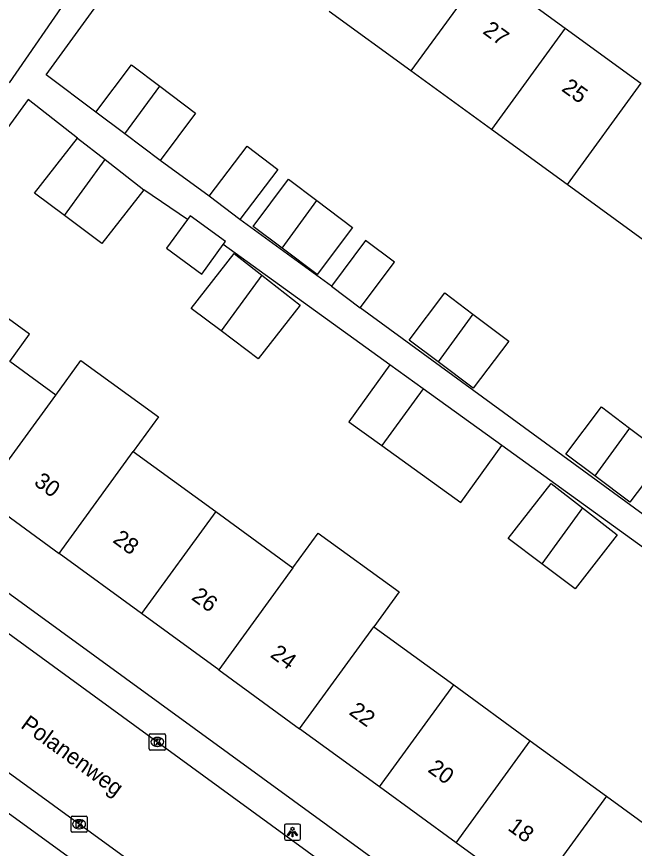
# Model space of a CAD drawing. Extents: x 159675 to 160530, y 382179 to 382901.
# Drawn here: x 160139.9 to 160178.1, y 382538.5 to 382590 of the extents above; entities that cross this region are included whole.
import ezdxf

# ---------------------------------------------------------------- set-up
doc = ezdxf.new("R2010")
doc.units = 0
for name, color, linetype in [('IMGEO_Kolk', 7, 'Continuous'), ('IMGEO_Lichtpunt', 7, 'Continuous'), ('IMGEO_Openbare_ruimte_label', 7, 'Continuous'), ('IMGEO_Pand', 7, 'Continuous'), ('IMGEO_Pand_nummerreeks', 7, 'Continuous'), ('IMGEO_Rijbaan_lokaal_open', 7, 'Continuous'), ('IMGEO_Voetpad_open', 7, 'Continuous')]:
    doc.layers.add(name, color=color, linetype=linetype)

msp = doc.modelspace()

# ---------------------------------------------------------------- linework, layer by layer
at = {"layer": 'IMGEO_Kolk'}
for p, q in [((160148.076, 382544.685), (160148.076, 382545.537)), ((160148.151, 382545.611), (160149.003, 382545.611)), ((160148.564, 382545.391), (160148.589, 382545.391)), ((160149.077, 382545.537), (160149.077, 382544.685)), ((160148.587, 382544.831), (160148.562, 382544.831)), ((160149.003, 382544.611), (160148.151, 382544.611)), ((160143.229, 382539.592), (160143.229, 382540.444)), ((160143.304, 382540.518), (160144.156, 382540.518)), ((160143.717, 382540.298), (160143.742, 382540.298)), ((160144.23, 382540.444), (160144.23, 382539.592)), ((160143.74, 382539.738), (160143.715, 382539.738)), ((160144.156, 382539.518), (160143.304, 382539.518))]:
    msp.add_line(p, q, dxfattribs=at)
for points in [[(160148.076, 382544.685), (160148.076, 382545.537)], [(160148.151, 382545.611), (160149.003, 382545.611)], [(160148.397, 382545.311), (160148.52, 382545.311), (160148.52, 382545.16), (160148.65, 382545.311), (160148.814, 382545.311), (160148.668, 382545.16), (160148.821, 382544.911), (160148.669, 382544.911), (160148.584, 382545.075), (160148.52, 382545.008), (160148.52, 382544.911), (160148.397, 382544.911), (160148.397, 382545.311)], [(160149.077, 382545.537), (160149.077, 382544.685)], [(160149.003, 382544.611), (160148.151, 382544.611)], [(160143.229, 382539.592), (160143.229, 382540.444)], [(160143.304, 382540.518), (160144.156, 382540.518)], [(160143.55, 382540.218), (160143.673, 382540.218), (160143.673, 382540.067), (160143.803, 382540.218), (160143.967, 382540.218), (160143.821, 382540.067), (160143.974, 382539.818), (160143.822, 382539.818), (160143.737, 382539.982), (160143.673, 382539.915), (160143.673, 382539.818), (160143.55, 382539.818), (160143.55, 382540.218)], [(160144.23, 382540.444), (160144.23, 382539.592)], [(160144.156, 382539.518), (160143.304, 382539.518)]]:
    msp.add_lwpolyline(points, dxfattribs=at)
for centre, start, end in [((160148.153, 382545.535), 91.552, 178.448), ((160148.153, 382545.535), 91.552, 178.448), ((160149.001, 382545.535), 1.552, 88.448), ((160149.001, 382545.535), 1.552, 88.448), ((160148.153, 382544.687), 181.552, 268.448), ((160148.153, 382544.687), 181.552, 268.448), ((160149.001, 382544.687), 271.552, 358.448), ((160149.001, 382544.687), 271.552, 358.448), ((160143.306, 382540.442), 91.552, 178.448), ((160143.306, 382540.442), 91.552, 178.448), ((160144.154, 382540.442), 1.552, 88.448), ((160144.154, 382540.442), 1.552, 88.448), ((160143.306, 382539.594), 181.552, 268.448), ((160143.306, 382539.594), 181.552, 268.448), ((160144.154, 382539.594), 271.552, 358.448), ((160144.154, 382539.594), 271.552, 358.448)]:
    msp.add_arc(centre, 0.0765, start, end, dxfattribs=at)
for centre, major_axis, ratio, start_param, end_param in [((160148.563, 382545.111), (-0.387, 0.002), 0.722429, 4.712389, 7.853982), ((160148.588, 382545.111), (-0.39, 0.002), 0.717154, 1.570796, 4.712389), ((160143.716, 382540.018), (-0.387, 0.002), 0.722429, 4.712389, 7.853982), ((160143.741, 382540.018), (-0.39, 0.002), 0.717154, 1.570796, 4.712389)]:
    msp.add_ellipse(centre, major_axis=major_axis, ratio=ratio, start_param=start_param, end_param=end_param, dxfattribs=at)
at = {"layer": 'IMGEO_Lichtpunt'}
for p, q in [((160156.448, 382539.934), (160156.448, 382539.127)), ((160156.448, 382539.934), (160156.448, 382539.127)), ((160157.35, 382540.029), (160156.542, 382540.029)), ((160157.35, 382540.029), (160156.542, 382540.029)), ((160157.444, 382539.127), (160157.444, 382539.934)), ((160157.444, 382539.127), (160157.444, 382539.934)), ((160156.542, 382539.033), (160157.35, 382539.033)), ((160156.542, 382539.033), (160157.35, 382539.033))]:
    msp.add_line(p, q, dxfattribs=at)
for points in [[(160156.822, 382539.598), (160156.861, 382539.57), (160156.673, 382539.308), (160156.635, 382539.335), (160156.822, 382539.598)], [(160156.924, 382539.55), (160156.971, 382539.55), (160156.971, 382539.228), (160156.924, 382539.228), (160156.924, 382539.55)], [(160157.034, 382539.57), (160157.072, 382539.597), (160157.259, 382539.335), (160157.22, 382539.307), (160157.034, 382539.57)]]:
    msp.add_lwpolyline(points, dxfattribs=at)
msp.add_circle((160156.947, 382539.732), 0.0994, dxfattribs=at)
for centre, start, end in [((160156.542, 382539.934), 90, 180), ((160156.542, 382539.934), 90, 180), ((160157.35, 382539.934), 0, 90), ((160157.35, 382539.934), 0, 90), ((160156.542, 382539.127), 180, 270), ((160156.542, 382539.127), 180, 270), ((160157.35, 382539.127), 270, 0), ((160157.35, 382539.127), 270, 360)]:
    msp.add_arc(centre, 0.0946, start, end, dxfattribs=at)
at = {"layer": 'IMGEO_Pand'}
for points in [[(160168.857, 382592.948), (160164.287, 382586.666)], [(160168.857, 382592.948), (160173.849, 382589.318)], [(160164.287, 382586.666), (160159.224, 382590.349)], [(160173.849, 382589.318), (160169.279, 382583.035)], [(160173.849, 382589.318), (160178.531, 382585.912)], [(160144.775, 382584.11), (160146.973, 382587.034), (160148.722, 382585.719)], [(160169.279, 382583.035), (160164.287, 382586.666)], [(160146.57, 382582.76), (160148.722, 382585.719)], [(160148.722, 382585.719), (160150.944, 382584.048), (160148.746, 382581.124)], [(160178.531, 382585.912), (160173.962, 382579.629)], [(160146.57, 382582.76), (160144.775, 382584.11)], [(160173.962, 382579.629), (160169.279, 382583.035)], [(160142.814, 382577.706), (160140.975, 382579.088), (160143.635, 382582.495)], [(160143.635, 382582.495), (160145.335, 382581.168)], [(160148.746, 382581.124), (160146.57, 382582.76)], [(160151.78, 382578.904), (160154.132, 382582.003), (160156.031, 382580.562), (160153.678, 382577.463)], [(160142.814, 382577.706), (160145.335, 382581.168)], [(160145.335, 382581.168), (160147.731, 382579.298)], [(160156.298, 382575.684), (160154.503, 382577.034), (160156.701, 382579.958), (160158.45, 382578.643)], [(160147.731, 382579.298), (160145.13, 382575.966), (160142.814, 382577.706)], [(160178.926, 382576.018), (160173.962, 382579.629)], [(160153.678, 382577.463), (160151.78, 382578.904)], [(160158.45, 382578.643), (160160.672, 382576.972), (160158.474, 382574.048), (160156.298, 382575.684)], [(160156.298, 382575.684), (160158.45, 382578.643)], [(160150.441, 382577.46), (160149.144, 382575.677), (160151.329, 382574.086), (160152.662, 382575.916)], [(160152.662, 382575.916), (160152.789, 382576.091), (160150.603, 382577.682), (160150.441, 382577.46)], [(160161.145, 382571.993), (160163.269, 382574.818), (160161.48, 382576.163), (160159.356, 382573.338)], [(160152.523, 382570.56), (160150.675, 382571.949), (160153.335, 382575.356), (160155.044, 382574.022)], [(160155.044, 382574.022), (160157.431, 382572.159), (160154.83, 382568.827), (160152.523, 382570.56)], [(160155.044, 382574.022), (160152.523, 382570.56)], [(160159.356, 382573.338), (160161.145, 382571.993)], [(160165.975, 382568.646), (160164.178, 382569.997), (160166.376, 382572.921), (160168.127, 382571.604)], [(160139.431, 382568.666), (160140.661, 382570.356), (160138.571, 382571.877)], [(160168.127, 382571.604), (160170.347, 382569.935), (160168.149, 382567.011), (160165.975, 382568.646)], [(160168.127, 382571.604), (160165.975, 382568.646)], [(160142.277, 382566.594), (160139.431, 382568.666)], [(160142.277, 382566.594), (160143.841, 382568.741), (160148.649, 382565.241), (160147.085, 382563.093)], [(160162.97, 382568.472), (160160.43, 382564.934), (160162.485, 382563.459)], [(160165.045, 382566.975), (160162.97, 382568.472)], [(160165.045, 382566.975), (160162.485, 382563.459)], [(160169.909, 382563.465), (160165.045, 382566.975)], [(160137.679, 382560.282), (160142.277, 382566.594)], [(160175.68, 382561.587), (160173.884, 382562.937), (160176.082, 382565.861), (160177.832, 382564.545)], [(160177.832, 382564.545), (160180.053, 382562.875), (160177.855, 382559.951), (160175.68, 382561.587)], [(160177.832, 382564.545), (160175.68, 382561.587)], [(160162.485, 382563.459), (160167.381, 382559.944), (160169.909, 382563.465)], [(160142.488, 382556.781), (160147.085, 382563.093)], [(160147.085, 382563.093), (160152.197, 382559.371)], [(160172.397, 382556.144), (160170.304, 382557.717), (160172.964, 382561.124), (160174.915, 382559.601)], [(160137.679, 382560.282), (160142.488, 382556.781)], [(160152.197, 382559.371), (160147.6, 382553.058)], [(160152.197, 382559.371), (160156.977, 382555.891)], [(160174.915, 382559.601), (160177.06, 382557.927), (160174.459, 382554.595), (160172.397, 382556.144)], [(160174.915, 382559.601), (160172.397, 382556.144)], [(160156.977, 382555.891), (160158.543, 382558.042), (160163.548, 382554.399), (160161.981, 382552.247)], [(160147.6, 382553.058), (160142.488, 382556.781)], [(160156.977, 382555.891), (160152.381, 382549.577)], [(160152.381, 382549.577), (160147.6, 382553.058)], [(160157.384, 382545.934), (160161.981, 382552.247)], [(160161.981, 382552.247), (160166.934, 382548.641)], [(160152.381, 382549.577), (160157.384, 382545.934)], [(160162.337, 382542.328), (160166.934, 382548.641)], [(160166.934, 382548.641), (160171.679, 382545.186)], [(160162.337, 382542.328), (160157.384, 382545.934)], [(160167.082, 382538.873), (160171.679, 382545.186)], [(160171.679, 382545.186), (160176.396, 382541.751)], [(160167.082, 382538.873), (160162.337, 382542.328)], [(160176.396, 382541.751), (160171.799, 382535.439)], [(160176.396, 382541.751), (160181.355, 382538.141)], [(160171.799, 382535.439), (160167.082, 382538.873)]]:
    msp.add_lwpolyline(points, dxfattribs=at)
at = {"layer": 'IMGEO_Rijbaan_lokaal_open'}
for points in [[(160164.514, 382524.914), (160108.691, 382565.482)], [(160123.485, 382563.377), (160153.206, 382541.739), (160168.596, 382530.532)]]:
    msp.add_lwpolyline(points, dxfattribs=at)
at = {"layer": 'IMGEO_Voetpad_open'}
for points in [[(160144.775, 382584.11), (160141.693, 382586.428), (160149.623, 382597.332)], [(160143.351, 382591.675), (160143.206, 382591.48), (160139.394, 382585.922)], [(160143.635, 382582.495), (160140.567, 382584.89), (160132.454, 382573.746)], [(160151.78, 382578.904), (160148.746, 382581.124)], [(160150.441, 382577.46), (160147.731, 382579.298)], [(160159.356, 382573.338), (160153.678, 382577.463)], [(160162.97, 382568.472), (160152.662, 382575.916)], [(160180.741, 382557.697), (160161.145, 382571.993)], [(160192.156, 382547.415), (160169.909, 382563.465)], [(160127.897, 382562.669), (160184.209, 382521.695), (160184.808, 382522.535)], [(160121.273, 382553.859), (160177.794, 382512.755), (160177.234, 382512.001)]]:
    msp.add_lwpolyline(points, dxfattribs=at)

# ---------------------------------------------------------------- texts
at = {"layer": 'IMGEO_Openbare_ruimte_label'}
msp.add_text('Polanenweg', height=1, rotation=323.9895, dxfattribs=at).set_placement((160140.05, 382546.03))
at = {"layer": 'IMGEO_Pand_nummerreeks'}
for s, rotation, p in [('27', 323.9701, (160168.679, 382589.022)), ('25', 323.9701, (160173.56, 382585.471)), ('30', 323.938, (160140.875, 382561.071)), ('28', 323.9409, (160145.755, 382557.519)), ('26', 323.9409, (160150.633, 382553.968)), ('24', 323.938, (160155.513, 382550.414)), ('22', 323.9409, (160160.389, 382546.863)), ('20', 323.9409, (160165.274, 382543.307)), ('18', 323.9409, (160170.228, 382539.699))]:
    msp.add_text(s, height=1, rotation=rotation, dxfattribs=at).set_placement(p)

doc.saveas('drawing.dxf')
